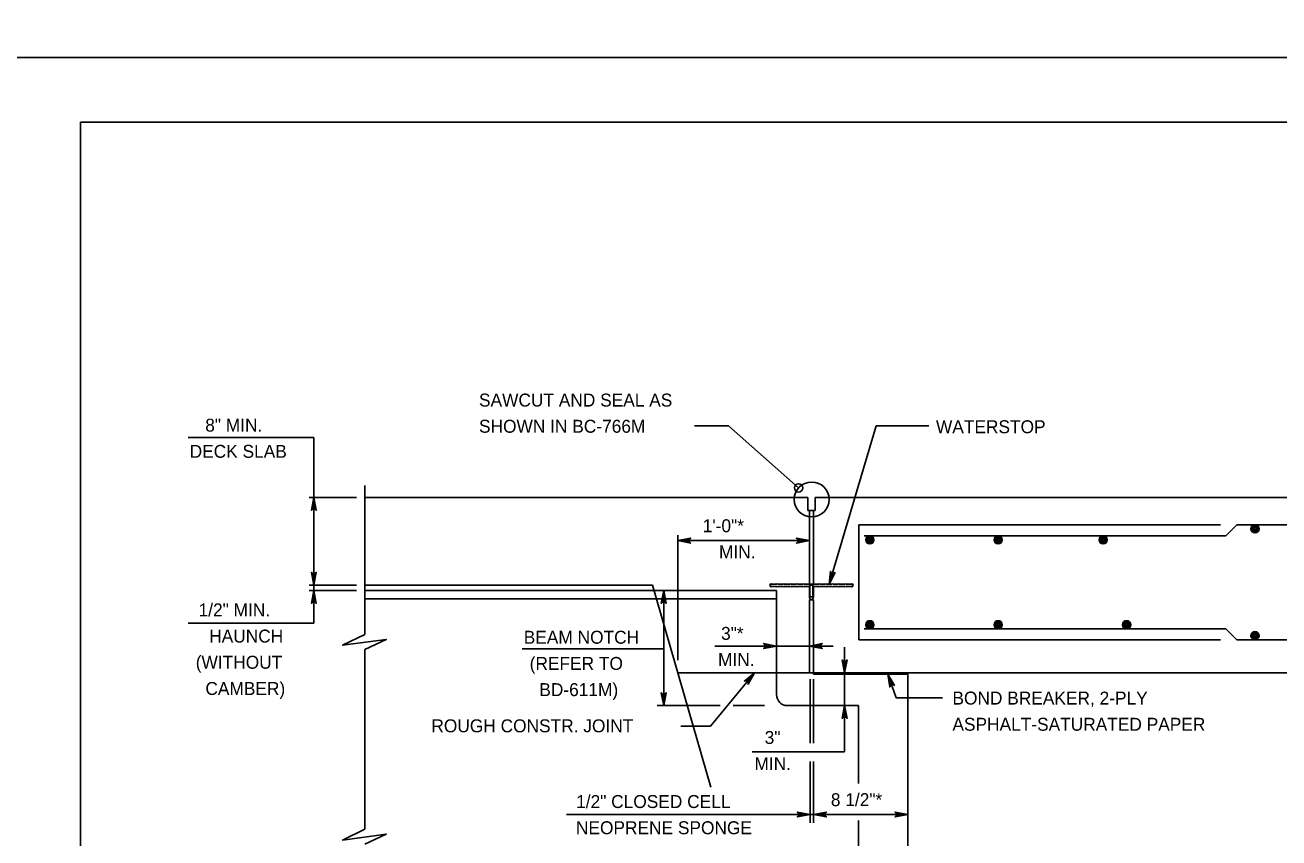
# Model space of a CAD drawing. Extents: x 636530 to 644067, y 294168 to 299122.
# Drawn here: x 639033.9 to 639324.5, y 296957.6 to 297146 of the extents above; entities that cross this region are included whole.
import ezdxf

# ---------------------------------------------------------------- set-up
doc = ezdxf.new("R2010")
doc.units = 0
doc.layers.add('1', color=7, linetype='Continuous')
doc.layers.add('PLT-BNDY', color=7, linetype='Continuous')

msp = doc.modelspace()

# ---------------------------------------------------------------- linework, layer by layer
at = {"layer": '1'}
for p, q in [((639046.78, 297123.48), (639046.78, 296559.48)), ((639832.78, 297123.48), (639046.78, 297123.48)), ((639196.95, 297053.06), (639189.08, 297053.06)), ((639196.95, 297053.06), (639213.19, 297038.71)), ((639231.21, 297053.06), (639220.26, 297016.39)), ((639231.21, 297053.06), (639243.37, 297053.06)), ((639071.67, 297050.35), (639100.84, 297050.35)), ((639100.84, 297016.19), (639100.84, 297050.35)), ((639112.67, 297039.23), (639112.67, 297004.76)), ((639099.73, 297036.51), (639110.72, 297036.51)), ((639112.67, 297036.51), (639215.31, 297036.51)), ((639215.31, 297036.51), (639215.31, 297033.46)), ((639217.03, 297036.51), (639365.32, 297036.51)), ((639217.03, 297036.51), (639217.03, 297033.46)), ((639215.31, 297033.46), (639217.03, 297033.46)), ((639215.69, 297033.46), (639215.69, 297016.39)), ((639216.65, 297033.46), (639216.65, 297016.39)), ((639227.16, 297030.16), (639227.16, 297003.49)), ((639227.16, 297030.16), (639310.98, 297030.16)), ((639312.25, 297027.62), (639314.79, 297030.16)), ((639314.79, 297030.16), (639365.32, 297030.16)), ((639185.21, 297027.74), (639185.21, 296998.76)), ((639185.21, 297026.49), (639215.69, 297026.49)), ((639228.38, 297027.62), (639312.25, 297027.62)), ((639099.73, 297016.19), (639110.72, 297016.19)), ((639099.73, 297014.92), (639110.72, 297014.92)), ((639100.84, 297007.36), (639100.84, 297016.19)), ((639112.67, 297016.19), (639179.35, 297016.19)), ((639112.67, 297014.92), (639179.72, 297014.92)), ((639192.88, 296969.31), (639179.35, 297016.19)), ((639179.72, 297014.92), (639208.07, 297014.92)), ((639181.93, 297014.92), (639181.93, 296988.25)), ((639206.74, 297016.54), (639206.51, 297016.13)), ((639206.51, 297016.13), (639206.74, 297015.73)), ((639206.74, 297016.54), (639206.82, 297016.39)), ((639206.82, 297015.88), (639206.74, 297015.73)), ((639206.82, 297016.39), (639208.18, 297016.39)), ((639206.82, 297015.88), (639208.18, 297015.88)), ((639208.07, 297014.92), (639208.07, 296990.79)), ((639208.26, 297016.54), (639208.18, 297016.39)), ((639208.18, 297015.88), (639208.26, 297015.73)), ((639208.26, 297016.54), (639208.35, 297016.39)), ((639208.35, 297015.88), (639208.26, 297015.73)), ((639208.35, 297016.39), (639209.7, 297016.39)), ((639208.35, 297015.88), (639209.7, 297015.88)), ((639209.79, 297016.54), (639209.7, 297016.39)), ((639209.7, 297015.88), (639209.79, 297015.73)), ((639209.79, 297016.54), (639209.87, 297016.39)), ((639209.87, 297015.88), (639209.79, 297015.73)), ((639209.87, 297016.39), (639211.23, 297016.39)), ((639209.87, 297015.88), (639211.23, 297015.88)), ((639211.31, 297016.54), (639211.23, 297016.39)), ((639211.23, 297015.88), (639211.31, 297015.73)), ((639211.31, 297016.54), (639211.39, 297016.39)), ((639211.39, 297015.88), (639211.31, 297015.73)), ((639211.39, 297016.39), (639212.75, 297016.39)), ((639211.39, 297015.88), (639212.75, 297015.88)), ((639212.83, 297016.54), (639212.75, 297016.39)), ((639212.75, 297015.88), (639212.83, 297015.73)), ((639212.83, 297016.54), (639212.92, 297016.39)), ((639212.92, 297015.88), (639212.83, 297015.73)), ((639212.92, 297016.39), (639214.27, 297016.39)), ((639212.92, 297015.88), (639214.27, 297015.88)), ((639214.36, 297016.54), (639214.27, 297016.39)), ((639214.27, 297015.88), (639214.36, 297015.73)), ((639214.36, 297016.54), (639214.44, 297016.39)), ((639214.44, 297015.88), (639214.36, 297015.73)), ((639214.44, 297016.39), (639217.89, 297016.39)), ((639214.44, 297015.88), (639215.69, 297015.88)), ((639215.69, 297015.88), (639215.69, 297013.47)), ((639215.84, 297016.19), (639216.5, 297016.19)), ((639215.84, 297016.19), (639215.84, 297013.47)), ((639216.5, 297016.19), (639216.5, 297013.47)), ((639216.65, 297015.88), (639216.65, 297013.47)), ((639217.89, 297015.88), (639216.65, 297015.88)), ((639217.97, 297016.54), (639217.89, 297016.39)), ((639217.89, 297015.88), (639217.97, 297015.73)), ((639217.97, 297016.54), (639218.06, 297016.39)), ((639218.06, 297015.88), (639217.97, 297015.73)), ((639219.41, 297016.39), (639218.06, 297016.39)), ((639219.41, 297015.88), (639218.06, 297015.88)), ((639219.5, 297016.54), (639219.41, 297016.39)), ((639219.41, 297015.88), (639219.5, 297015.73)), ((639219.5, 297016.54), (639219.58, 297016.39)), ((639219.58, 297015.88), (639219.5, 297015.73)), ((639220.94, 297016.39), (639219.58, 297016.39)), ((639220.94, 297015.88), (639219.58, 297015.88)), ((639221.02, 297016.54), (639220.94, 297016.39)), ((639220.94, 297015.88), (639221.02, 297015.73)), ((639221.02, 297016.54), (639221.11, 297016.39)), ((639221.11, 297015.88), (639221.02, 297015.73)), ((639222.46, 297016.39), (639221.11, 297016.39)), ((639222.46, 297015.88), (639221.11, 297015.88)), ((639222.55, 297016.54), (639222.46, 297016.39)), ((639222.46, 297015.88), (639222.55, 297015.73)), ((639222.55, 297016.54), (639222.63, 297016.39)), ((639222.63, 297015.88), (639222.55, 297015.73)), ((639223.99, 297016.39), (639222.63, 297016.39)), ((639223.99, 297015.88), (639222.63, 297015.88)), ((639224.07, 297016.54), (639223.99, 297016.39)), ((639223.99, 297015.88), (639224.07, 297015.73)), ((639224.07, 297016.54), (639224.15, 297016.39)), ((639224.15, 297015.88), (639224.07, 297015.73)), ((639225.51, 297016.39), (639224.15, 297016.39)), ((639225.51, 297015.88), (639224.15, 297015.88)), ((639225.59, 297016.54), (639225.51, 297016.39)), ((639225.51, 297015.88), (639225.59, 297015.73)), ((639225.59, 297016.54), (639225.82, 297016.13)), ((639225.82, 297016.13), (639225.59, 297015.73)), ((639112.67, 297013.01), (639180.26, 297013.01)), ((639180.26, 297013.01), (639208.07, 297013.01)), ((639215.7, 297012.76), (639215.69, 296995.87)), ((639216.5, 297013.47), (639215.84, 297013.47)), ((639216.65, 297012.76), (639216.65, 296995.87)), ((639071.67, 297007.36), (639100.84, 297007.36)), ((639228.38, 297006.03), (639312.25, 297006.03)), ((639312.25, 297006.03), (639314.79, 297003.49)), ((639227.16, 297003.49), (639310.98, 297003.49)), ((639314.79, 297003.49), (639365.32, 297003.49)), ((639112.67, 297001.24), (639112.67, 296959.62)), ((639149.09, 297001.42), (639181.93, 297001.42)), ((639193.81, 297002.05), (639221.18, 297002.05)), ((639223.87, 296977.51), (639223.87, 297001.76)), ((639185.21, 296995.87), (639215.69, 296995.87)), ((639192.8, 296983.52), (639202.96, 296995.87)), ((639215.69, 296995.87), (639365.32, 296995.87)), ((639215.69, 296995.87), (639216.65, 296995.87)), ((639215.86, 296979.52), (639215.86, 296994.41)), ((639216.65, 296995.56), (639216.65, 296995.87)), ((639216.65, 296995.56), (639216.65, 296995.87)), ((639216.65, 296995.56), (639216.65, 296995.87)), ((639216.65, 296995.56), (639216.65, 296995.87)), ((639216.65, 296995.56), (639238.55, 296995.56)), ((639216.65, 296979.52), (639216.65, 296994.41)), ((639235.83, 296990.03), (639233.86, 296995.56)), ((639238.55, 296923.12), (639238.55, 296995.87)), ((639180.39, 296988.25), (639194.99, 296988.25)), ((639198.05, 296988.25), (639205.33, 296988.25)), ((639210.61, 296988.25), (639227.12, 296988.25)), ((639227.12, 296970.23), (639227.12, 296988.25)), ((639235.83, 296990.03), (639246.55, 296990.03)), ((639185.94, 296983.52), (639192.8, 296983.52)), ((639202.45, 296977.51), (639223.87, 296977.51)), ((639215.86, 296961.06), (639215.86, 296975.27)), ((639216.65, 296961.06), (639216.65, 296975.27)), ((639159.42, 296963), (639238.55, 296963)), ((639227.12, 296923.12), (639227.12, 296961.61))]:
    msp.add_line(p, q, dxfattribs=at)
for points in [[(639100.84, 297036.51), (639101.4, 297033.52), (639101.32, 297033.64), (639101.24, 297033.75), (639101.14, 297033.81), (639101.04, 297033.87), (639100.94, 297033.89), (639100.84, 297033.91), (639100.74, 297033.89), (639100.64, 297033.87), (639100.54, 297033.81), (639100.44, 297033.75), (639100.36, 297033.64), (639100.28, 297033.52), (639100.84, 297036.51), (639100.36, 297033.64), (639100.44, 297033.75), (639100.84, 297036.51), (639100.54, 297033.81), (639100.64, 297033.87), (639100.84, 297036.51), (639100.74, 297033.89), (639100.84, 297033.91), (639100.84, 297036.51), (639100.94, 297033.89), (639101.04, 297033.87), (639100.84, 297036.51), (639101.14, 297033.81), (639101.24, 297033.75), (639100.84, 297036.51), (639101.32, 297033.64)], [(639185.21, 297026.49), (639188.2, 297027.05), (639187.97, 297026.89), (639187.85, 297026.69), (639187.81, 297026.49), (639187.85, 297026.29), (639187.97, 297026.09), (639188.2, 297025.93), (639185.21, 297026.49), (639187.97, 297026.09), (639187.85, 297026.29), (639185.21, 297026.49), (639187.81, 297026.49), (639187.85, 297026.69), (639185.21, 297026.49), (639187.97, 297026.89)], [(639215.69, 297026.49), (639212.71, 297025.93), (639212.94, 297026.09), (639213.06, 297026.29), (639213.09, 297026.49), (639213.06, 297026.69), (639212.94, 297026.89), (639212.71, 297027.05), (639215.69, 297026.49), (639212.94, 297026.89), (639213.06, 297026.69), (639215.69, 297026.49), (639213.09, 297026.49), (639213.06, 297026.29), (639215.69, 297026.49), (639212.94, 297026.09)], [(639100.84, 297016.19), (639100.28, 297019.17), (639100.36, 297019.05), (639100.44, 297018.94), (639100.54, 297018.88), (639100.64, 297018.82), (639100.74, 297018.8), (639100.84, 297018.79), (639100.94, 297018.8), (639101.04, 297018.82), (639101.14, 297018.88), (639101.24, 297018.94), (639101.32, 297019.05), (639101.4, 297019.17), (639100.84, 297016.19), (639101.32, 297019.05), (639101.24, 297018.94), (639100.84, 297016.19), (639101.14, 297018.88), (639101.04, 297018.82), (639100.84, 297016.19), (639100.94, 297018.8), (639100.84, 297018.79), (639100.84, 297016.19), (639100.74, 297018.8), (639100.64, 297018.82), (639100.84, 297016.19), (639100.54, 297018.88), (639100.44, 297018.94), (639100.84, 297016.19), (639100.36, 297019.05)], [(639220.26, 297016.39), (639220.58, 297019.4), (639220.62, 297019.27), (639220.66, 297019.14), (639220.74, 297019.05), (639220.82, 297018.97), (639220.91, 297018.92), (639221, 297018.88), (639221.1, 297018.86), (639221.21, 297018.85), (639221.32, 297018.88), (639221.43, 297018.91), (639221.54, 297019), (639221.65, 297019.08), (639220.26, 297016.39), (639221.54, 297019), (639221.43, 297018.91), (639220.26, 297016.39), (639221.32, 297018.88), (639221.21, 297018.85), (639220.26, 297016.39), (639221.1, 297018.86), (639221, 297018.88), (639220.26, 297016.39), (639220.91, 297018.92), (639220.82, 297018.97), (639220.26, 297016.39), (639220.74, 297019.05), (639220.66, 297019.14), (639220.26, 297016.39), (639220.62, 297019.27)], [(639100.84, 297014.92), (639101.4, 297011.94), (639101.32, 297012.05), (639101.24, 297012.16), (639101.14, 297012.22), (639101.04, 297012.28), (639100.94, 297012.3), (639100.84, 297012.32), (639100.74, 297012.3), (639100.64, 297012.28), (639100.54, 297012.22), (639100.44, 297012.16), (639100.36, 297012.05), (639100.28, 297011.94), (639100.84, 297014.92), (639100.36, 297012.05), (639100.44, 297012.16), (639100.84, 297014.92), (639100.54, 297012.22), (639100.64, 297012.28), (639100.84, 297014.92), (639100.74, 297012.3), (639100.84, 297012.32), (639100.84, 297014.92), (639100.94, 297012.3), (639101.04, 297012.28), (639100.84, 297014.92), (639101.14, 297012.22), (639101.24, 297012.16), (639100.84, 297014.92), (639101.32, 297012.05)], [(639181.93, 297014.92), (639182.49, 297011.94), (639182.41, 297012.05), (639182.33, 297012.16), (639182.23, 297012.22), (639182.13, 297012.28), (639182.03, 297012.3), (639181.93, 297012.32), (639181.83, 297012.3), (639181.73, 297012.28), (639181.63, 297012.22), (639181.53, 297012.16), (639181.45, 297012.05), (639181.37, 297011.94), (639181.93, 297014.92), (639181.45, 297012.05), (639181.53, 297012.16), (639181.93, 297014.92), (639181.63, 297012.22), (639181.73, 297012.28), (639181.93, 297014.92), (639181.83, 297012.3), (639181.93, 297012.32), (639181.93, 297014.92), (639182.03, 297012.3), (639182.13, 297012.28), (639181.93, 297014.92), (639182.23, 297012.22), (639182.33, 297012.16), (639181.93, 297014.92), (639182.41, 297012.05)], [(639112.67, 297004.76), (639107.48, 297002.22), (639117.63, 297003.6), (639112.67, 297001.24)], [(639208.07, 297002.05), (639205.09, 297001.49), (639205.32, 297001.65), (639205.44, 297001.85), (639205.47, 297002.05), (639205.44, 297002.25), (639205.32, 297002.45), (639205.09, 297002.61), (639208.07, 297002.05), (639205.32, 297002.45), (639205.44, 297002.25), (639208.07, 297002.05), (639205.47, 297002.05), (639205.44, 297001.85), (639208.07, 297002.05), (639205.32, 297001.65)], [(639215.69, 297002.05), (639218.68, 297002.61), (639218.45, 297002.45), (639218.33, 297002.25), (639218.29, 297002.05), (639218.33, 297001.85), (639218.45, 297001.65), (639218.68, 297001.49), (639215.69, 297002.05), (639218.45, 297001.65), (639218.33, 297001.85), (639215.69, 297002.05), (639218.29, 297002.05), (639218.33, 297002.25), (639215.69, 297002.05), (639218.45, 297002.45)], [(639223.87, 296995.87), (639223.31, 296998.85), (639223.39, 296998.74), (639223.47, 296998.62), (639223.57, 296998.56), (639223.67, 296998.5), (639223.77, 296998.48), (639223.87, 296998.47), (639223.97, 296998.48), (639224.07, 296998.5), (639224.17, 296998.56), (639224.27, 296998.62), (639224.35, 296998.74), (639224.43, 296998.85), (639223.87, 296995.87), (639224.35, 296998.74), (639224.27, 296998.62), (639223.87, 296995.87), (639224.17, 296998.56), (639224.07, 296998.5), (639223.87, 296995.87), (639223.97, 296998.48), (639223.87, 296998.47), (639223.87, 296995.87), (639223.77, 296998.48), (639223.67, 296998.5), (639223.87, 296995.87), (639223.57, 296998.56), (639223.47, 296998.62), (639223.87, 296995.87), (639223.39, 296998.74)], [(639202.96, 296995.87), (639201.5, 296993.21), (639201.51, 296993.35), (639201.52, 296993.49), (639201.48, 296993.6), (639201.44, 296993.71), (639201.37, 296993.78), (639201.31, 296993.86), (639201.22, 296993.91), (639201.13, 296993.96), (639201.02, 296993.98), (639200.9, 296994), (639200.77, 296993.96), (639200.63, 296993.92), (639202.96, 296995.87), (639200.77, 296993.96), (639200.9, 296994), (639202.96, 296995.87), (639201.02, 296993.98), (639201.13, 296993.96), (639202.96, 296995.87), (639201.22, 296993.91), (639201.31, 296993.86), (639202.96, 296995.87), (639201.37, 296993.78), (639201.44, 296993.71), (639202.96, 296995.87), (639201.48, 296993.6), (639201.52, 296993.49), (639202.96, 296995.87), (639201.51, 296993.35)], [(639233.86, 296995.56), (639235.39, 296992.94), (639235.17, 296993.1), (639234.94, 296993.15), (639234.74, 296993.11), (639234.56, 296993.01), (639234.41, 296992.84), (639234.34, 296992.57), (639233.86, 296995.56), (639234.41, 296992.84), (639234.56, 296993.01), (639233.86, 296995.56), (639234.74, 296993.11), (639234.94, 296993.15), (639233.86, 296995.56), (639235.17, 296993.1)], [(639181.93, 296988.25), (639181.37, 296991.23), (639181.45, 296991.12), (639181.53, 296991), (639181.63, 296990.94), (639181.73, 296990.88), (639181.83, 296990.86), (639181.93, 296990.85), (639182.03, 296990.86), (639182.13, 296990.88), (639182.23, 296990.94), (639182.33, 296991), (639182.41, 296991.12), (639182.49, 296991.23), (639181.93, 296988.25), (639182.41, 296991.12), (639182.33, 296991), (639181.93, 296988.25), (639182.23, 296990.94), (639182.13, 296990.88), (639181.93, 296988.25), (639182.03, 296990.86), (639181.93, 296990.85), (639181.93, 296988.25), (639181.83, 296990.86), (639181.73, 296990.88), (639181.93, 296988.25), (639181.63, 296990.94), (639181.53, 296991), (639181.93, 296988.25), (639181.45, 296991.12)], [(639223.87, 296988.25), (639224.43, 296985.27), (639224.35, 296985.38), (639224.27, 296985.49), (639224.17, 296985.55), (639224.07, 296985.61), (639223.97, 296985.63), (639223.87, 296985.65), (639223.77, 296985.63), (639223.67, 296985.61), (639223.57, 296985.55), (639223.47, 296985.49), (639223.39, 296985.38), (639223.31, 296985.27), (639223.87, 296988.25), (639223.39, 296985.38), (639223.47, 296985.49), (639223.87, 296988.25), (639223.57, 296985.55), (639223.67, 296985.61), (639223.87, 296988.25), (639223.77, 296985.63), (639223.87, 296985.65), (639223.87, 296988.25), (639223.97, 296985.63), (639224.07, 296985.61), (639223.87, 296988.25), (639224.17, 296985.55), (639224.27, 296985.49), (639223.87, 296988.25), (639224.35, 296985.38)], [(639215.86, 296963.01), (639212.87, 296962.45), (639213.1, 296962.61), (639213.22, 296962.81), (639213.26, 296963.01), (639213.22, 296963.21), (639213.1, 296963.41), (639212.87, 296963.57), (639215.86, 296963.01), (639213.1, 296963.41), (639213.22, 296963.21), (639215.86, 296963.01), (639213.26, 296963.01), (639213.22, 296962.81), (639215.86, 296963.01), (639213.1, 296962.61)], [(639216.65, 296963.01), (639219.63, 296963.57), (639219.4, 296963.41), (639219.28, 296963.21), (639219.25, 296963.01), (639219.28, 296962.81), (639219.4, 296962.61), (639219.63, 296962.45), (639216.65, 296963.01), (639219.4, 296962.61), (639219.28, 296962.81), (639216.65, 296963.01), (639219.25, 296963.01), (639219.28, 296963.21), (639216.65, 296963.01), (639219.4, 296963.41)], [(639238.55, 296963.01), (639235.57, 296962.45), (639235.69, 296962.53), (639235.8, 296962.61), (639235.86, 296962.71), (639235.92, 296962.81), (639235.94, 296962.91), (639235.95, 296963.01), (639235.94, 296963.11), (639235.92, 296963.21), (639235.86, 296963.31), (639235.8, 296963.41), (639235.69, 296963.49), (639235.57, 296963.57), (639238.55, 296963.01), (639235.69, 296963.49), (639235.8, 296963.41), (639238.55, 296963.01), (639235.86, 296963.31), (639235.92, 296963.21), (639238.55, 296963.01), (639235.94, 296963.11), (639235.95, 296963.01), (639238.55, 296963.01), (639235.94, 296962.91), (639235.92, 296962.81), (639238.55, 296963.01), (639235.86, 296962.71), (639235.8, 296962.61), (639238.55, 296963.01), (639235.69, 296962.53)], [(639112.67, 296959.62), (639107.48, 296957.08), (639117.63, 296958.46), (639112.67, 296956.1)]]:
    msp.add_lwpolyline(points, dxfattribs=at)
for points in [[(639215.69, 297016.39), (639216.65, 297016.39), (639216.65, 297033.46), (639215.69, 297033.46)], [(639215.69, 296995.87), (639216.65, 296995.87), (639216.65, 297012.76), (639215.69, 297012.76)]]:
    msp.add_lwpolyline(points, close=True, dxfattribs=at)
for centre, radius in [((639216.23, 297036.02), 4.05), ((639213.19, 297038.71), 0.96), ((639318.99, 297029.21), 0.952), ((639318.99, 297029.21), 0.714), ((639318.99, 297029.21), 0.476), ((639318.99, 297029.21), 0.238), ((639229.7, 297026.67), 0.952), ((639229.7, 297026.67), 0.714), ((639229.7, 297026.67), 0.476), ((639229.7, 297026.67), 0.238), ((639259.46, 297026.67), 0.952), ((639259.46, 297026.67), 0.714), ((639259.46, 297026.67), 0.476), ((639259.46, 297026.67), 0.238), ((639283.79, 297026.67), 0.952), ((639283.79, 297026.67), 0.714), ((639283.79, 297026.67), 0.476), ((639283.79, 297026.67), 0.238), ((639229.7, 297006.98), 0.952), ((639229.7, 297006.98), 0.714), ((639229.7, 297006.98), 0.476), ((639229.7, 297006.98), 0.238), ((639259.46, 297006.98), 0.952), ((639259.46, 297006.98), 0.714), ((639259.46, 297006.98), 0.476), ((639259.46, 297006.98), 0.238), ((639289.22, 297006.98), 0.952), ((639289.22, 297006.98), 0.714), ((639289.22, 297006.98), 0.476), ((639289.22, 297006.98), 0.238), ((639318.99, 297004.44), 0.952), ((639318.99, 297004.44), 0.714), ((639318.99, 297004.44), 0.476), ((639318.99, 297004.44), 0.238)]:
    msp.add_circle(centre, radius, dxfattribs=at)
msp.add_arc((639210.61, 296990.79), 2.54, 180, 270, dxfattribs=at)
msp.add_ellipse((639216.17, 297013.47), major_axis=(0, 0.641), ratio=0.75, start_param=1.570796, end_param=4.712389, dxfattribs=at)
at = {"layer": 'PLT-BNDY'}
for points in [[(639006.78, 297732.48), (639847.78, 297732.48), (639847.78, 297138.48), (639006.78, 297138.48)], [(639006.78, 297138.48), (639847.78, 297138.48), (639847.78, 296544.48), (639006.78, 296544.48)]]:
    msp.add_lwpolyline(points, close=True, dxfattribs=at)

# ---------------------------------------------------------------- texts
at = {"layer": '1'}
for s, p in [('SAWCUT AND SEAL AS', (639139.12, 297057.56)), ('SHOWN IN BC-766M', (639139.12, 297051.49)), ('WATERSTOP', (639245.04, 297051.38)), ('1\'-0"*', (639190.98, 297028.43)), ('MIN.', (639194.75, 297022.36)), ('BEAM NOTCH', (639149.49, 297002.59)), ('3"*', (639195.23, 297003.49)), ('(REFER TO', (639150.86, 296996.52)), ('MIN.', (639194.52, 296997.42)), ('BD-611M)', (639153.1, 296990.45)), ('BOND BREAKER, 2-PLY ', (639248.86, 296988.49)), ('ROUGH CONSTR. JOINT', (639128.08, 296982.06)), ('ASPHALT-SATURATED PAPER', (639248.86, 296982.42)), ('3"', (639205.34, 296979.36)), ('MIN.', (639202.97, 296973.29)), ('1/2" CLOSED CELL', (639161.64, 296964.51)), ('8 1/2"*', (639220.68, 296964.94)), ('NEOPRENE SPONGE', (639161.59, 296958.44))]:
    msp.add_text(s, height=3, dxfattribs=at).set_placement(p)
for s, p in [('8" MIN.', (639075.66, 297051.75)), ('DECK SLAB', (639072.05, 297045.68)), ('1/2" MIN.', (639074.12, 297008.93)), ('HAUNCH', (639076.58, 297002.86)), ('(WITHOUT', (639073.46, 296996.79)), ('CAMBER)', (639075.7, 296990.71))]:
    msp.add_text(s, height=3, rotation=360, dxfattribs=at).set_placement(p)

doc.saveas('drawing.dxf')
